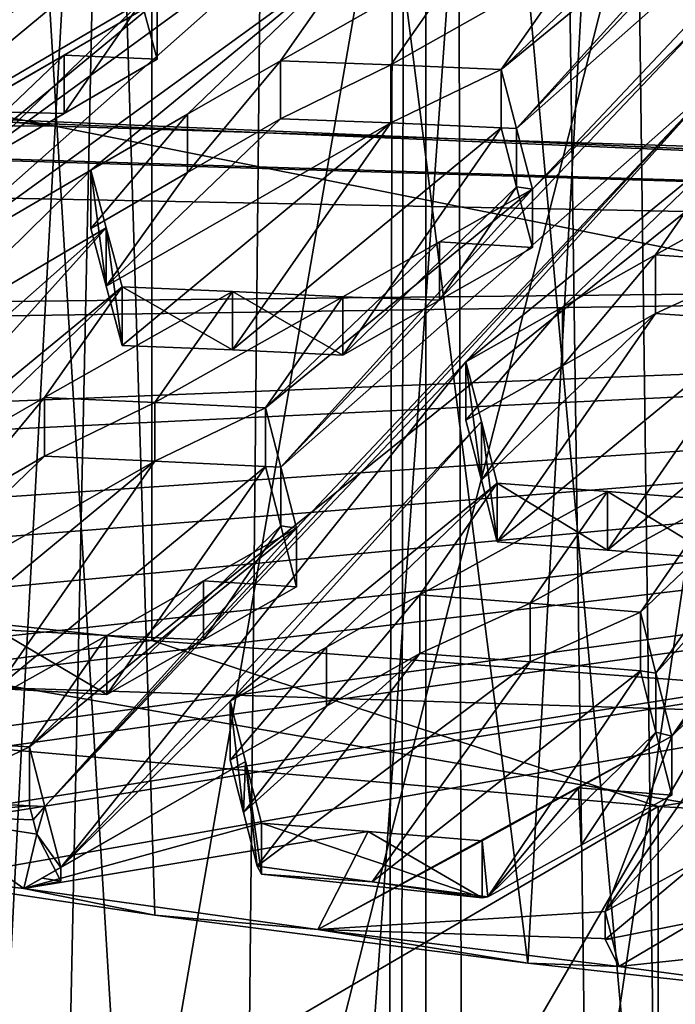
# Model space of a CAD drawing. Header units: metres. Extents: x -24 to 24, y -69 to 184.
# Tile 408 of 656: x -3.697 to -2.984, y 126.069 to 127.139. Entities that reach past the tile are written whole.
import ezdxf

# ---------------------------------------------------------------- set-up
doc = ezdxf.new("R2010")
doc.units = ezdxf.units.M
for name, color, linetype in [('1052', 7, 'CONTINUOUS'), ('1067', 7, 'CONTINUOUS'), ('1075', 7, 'CONTINUOUS'), ('1126', 7, 'CONTINUOUS'), ('1183', 7, 'CONTINUOUS'), ('1380', 7, 'CONTINUOUS'), ('1491', 7, 'CONTINUOUS'), ('1776', 7, 'CONTINUOUS'), ('1781', 7, 'CONTINUOUS'), ('1806', 7, 'CONTINUOUS'), ('1809', 7, 'CONTINUOUS'), ('2002', 7, 'CONTINUOUS'), ('2083', 7, 'CONTINUOUS'), ('2126', 7, 'CONTINUOUS'), ('2142', 7, 'CONTINUOUS'), ('2183', 7, 'CONTINUOUS'), ('2233', 7, 'CONTINUOUS'), ('2302', 7, 'CONTINUOUS'), ('2319', 7, 'CONTINUOUS'), ('2436', 7, 'CONTINUOUS'), ('2609', 7, 'CONTINUOUS'), ('2693', 7, 'CONTINUOUS'), ('2769', 7, 'CONTINUOUS'), ('2866', 7, 'CONTINUOUS'), ('2946', 7, 'CONTINUOUS'), ('2962', 7, 'CONTINUOUS'), ('3139', 7, 'CONTINUOUS'), ('3159', 7, 'CONTINUOUS'), ('3326', 7, 'CONTINUOUS'), ('3359', 7, 'CONTINUOUS'), ('3485', 7, 'CONTINUOUS'), ('3492', 7, 'CONTINUOUS'), ('3546', 7, 'CONTINUOUS'), ('3623', 7, 'CONTINUOUS'), ('367', 7, 'CONTINUOUS'), ('369', 7, 'CONTINUOUS'), ('373', 7, 'CONTINUOUS'), ('3797', 7, 'CONTINUOUS'), ('383', 7, 'CONTINUOUS'), ('3862', 7, 'CONTINUOUS'), ('3888', 7, 'CONTINUOUS'), ('3901', 7, 'CONTINUOUS'), ('3964', 2, 'CONTINUOUS'), ('417', 2, 'CONTINUOUS'), ('424', 3, 'CONTINUOUS'), ('434', 7, 'CONTINUOUS'), ('472', 7, 'CONTINUOUS'), ('475', 7, 'CONTINUOUS'), ('554', 2, 'CONTINUOUS'), ('563', 2, 'CONTINUOUS'), ('747', 7, 'CONTINUOUS'), ('793', 7, 'CONTINUOUS'), ('884', 7, 'CONTINUOUS')]:
    doc.layers.add(name, color=color, linetype=linetype)

msp = doc.modelspace()

# ---------------------------------------------------------------- linework, layer by layer
at = {"layer": '1052'}
for points in [[(-4.154873, 126.384659, 211.422886), (-3.003076, 126.284213, 211.048014), (-4.154883, 125.611919, 211.629944)], [(-4.154883, 125.611919, 211.629944), (-3.003076, 126.284213, 211.048014), (-3.00307, 125.511472, 211.255068)], [(-3.003076, 126.284213, 211.048014), (-1.815882, 126.216579, 210.7956), (-3.00307, 125.511472, 211.255068)], [(-3.00307, 125.511472, 211.255068), (-1.815882, 126.216579, 210.7956), (-1.815888, 125.443838, 211.002656)]]:
    msp.add_3dface(points, dxfattribs=at)
at = {"layer": '1067'}
for points in [[(-3.429998, 126.71713, 216.344533), (-3.413234, 126.652713, 216.229968), (-3.429998, 126.653397, 216.36161)], [(-3.429998, 126.653397, 216.36161), (-3.413234, 126.652713, 216.229968), (-3.413234, 126.588905, 216.247065)], [(-3.413234, 126.652713, 216.229968), (-3.396086, 126.58651, 216.112861), (-3.413234, 126.588905, 216.247065)], [(-3.413234, 126.588905, 216.247065), (-3.396086, 126.58651, 216.112861), (-3.396086, 126.522624, 216.129979)]]:
    msp.add_3dface(points, dxfattribs=at)
at = {"layer": '1075'}
for points in [[(-3.553437, 126.464507, 211.720882), (-4.154873, 126.384659, 211.422886), (-4.664205, 126.583963, 212.166698)], [(-3.003076, 126.284213, 211.048014), (-4.154873, 126.384659, 211.422886), (-3.553437, 126.464507, 211.720882)], [(-2.398108, 126.378002, 211.398042), (-3.003076, 126.284213, 211.048014), (-3.553437, 126.464507, 211.720882)], [(-1.815882, 126.216579, 210.7956), (-3.003076, 126.284213, 211.048014), (-2.398108, 126.378002, 211.398042)]]:
    msp.add_3dface(points, dxfattribs=at)
at = {"layer": '1126'}
for points in [[(-3.652484, 126.217729, 215.57084), (-3.672559, 126.206432, 215.55792), (-3.652484, 126.203058, 215.574771)], [(-3.672559, 126.206432, 215.55792), (-3.692759, 126.19506, 215.54492), (-3.652484, 126.203058, 215.574771)]]:
    msp.add_3dface(points, dxfattribs=at)
at = {"layer": '1183'}
for points in [[(-3.806456, 126.355705, 215.852026), (-3.686396, 126.349015, 215.802334), (-3.806456, 126.291459, 215.86924)], [(-3.806456, 126.291459, 215.86924), (-3.686396, 126.349015, 215.802334), (-3.686396, 126.284784, 215.819544)]]:
    msp.add_3dface(points, dxfattribs=at)
at = {"layer": '1380'}
for points in [[(-4.664138, 127.598177, 211.894908), (-3.553501, 127.478735, 211.449145), (-4.664205, 126.583963, 212.166698)], [(-3.553501, 127.478735, 211.449145), (-3.553437, 126.464507, 211.720882), (-4.664205, 126.583963, 212.166698)], [(-3.553501, 127.478735, 211.449145), (-2.398177, 127.392229, 211.126297), (-3.553437, 126.464507, 211.720882)], [(-2.398177, 127.392229, 211.126297), (-2.398108, 126.378002, 211.398042), (-3.553437, 126.464507, 211.720882)]]:
    msp.add_3dface(points, dxfattribs=at)
at = {"layer": '1491'}
for points in [[(-3.396086, 126.522624, 216.129979), (-3.396086, 126.58651, 216.112861), (-3.497343, 126.529298, 216.047753)], [(-3.497343, 126.529298, 216.047753), (-3.602206, 126.469938, 215.980356), (-3.497349, 126.465319, 216.064891)], [(-3.396086, 126.522624, 216.129979), (-3.497343, 126.529298, 216.047753), (-3.497349, 126.465319, 216.064891)], [(-3.497349, 126.465319, 216.064891), (-3.602206, 126.469938, 215.980356), (-3.602206, 126.405871, 215.997523)]]:
    msp.add_3dface(points, dxfattribs=at)
at = {"layer": '1776'}
for points in [[(-3.31828, 126.257078, 215.540245), (-3.434366, 126.266019, 215.58763), (-3.194335, 126.184758, 215.506472)], [(-3.194335, 126.184758, 215.506472), (-3.434366, 126.266019, 215.58763), (-3.434366, 126.210491, 215.602508)], [(-3.194335, 126.246781, 215.489853), (-3.31828, 126.257078, 215.540245), (-3.194335, 126.184758, 215.506472)]]:
    msp.add_3dface(points, dxfattribs=at)
at = {"layer": '1781'}
for points in [[(-3.602206, 126.405871, 215.997523), (-3.602206, 126.469938, 215.980356), (-3.722268, 126.476437, 216.0301)], [(-3.602206, 126.405871, 215.997523), (-3.722268, 126.476437, 216.0301), (-3.722268, 126.412354, 216.047271)]]:
    msp.add_3dface(points, dxfattribs=at)
at = {"layer": '1806'}
for points in [[(-3.262159, 126.514138, 215.951558), (-3.142176, 126.50512, 215.902523), (-3.262159, 126.450187, 215.968694)], [(-3.262159, 126.450187, 215.968694), (-3.142176, 126.50512, 215.902523), (-3.142176, 126.441178, 215.919656)], [(-3.142176, 126.50512, 215.902523), (-3.022128, 126.495327, 215.853667), (-3.142176, 126.441178, 215.919656)], [(-3.142176, 126.441178, 215.919656), (-3.022128, 126.495327, 215.853667), (-3.022128, 126.431392, 215.870798)]]:
    msp.add_3dface(points, dxfattribs=at)
at = {"layer": '1809'}
for points in [[(-3.602967, 126.849479, 216.757117), (-3.413631, 127.031187, 217.004148), (-3.293668, 127.026763, 216.95389)], [(-3.413631, 127.031187, 217.004148), (-3.602967, 126.849479, 216.757117), (-3.514521, 126.97295, 216.939606)], [(-3.585839, 126.785151, 216.639661), (-3.602967, 126.849479, 216.757117), (-3.293668, 127.026763, 216.95389)], [(-3.465875, 126.780144, 216.58956), (-3.585839, 126.785151, 216.639661), (-3.293668, 127.026763, 216.95389)], [(-3.1736, 127.021473, 216.90382), (-3.465875, 126.780144, 216.58956), (-3.293668, 127.026763, 216.95389)], [(-3.345808, 126.774325, 216.539631), (-3.465875, 126.780144, 216.58956), (-3.1736, 127.021473, 216.90382)], [(-3.15685, 126.957466, 216.789249), (-3.345808, 126.774325, 216.539631), (-3.1736, 127.021473, 216.90382)], [(-3.61975, 126.912131, 216.872309), (-3.514521, 126.97295, 216.939606), (-3.602967, 126.849479, 216.757117)], [(-3.240729, 126.834132, 216.60708), (-3.345808, 126.774325, 216.539631), (-3.15685, 126.957466, 216.789249)], [(-3.139688, 126.891532, 216.671966), (-3.240729, 126.834132, 216.60708), (-3.15685, 126.957466, 216.789249)]]:
    msp.add_3dface(points, dxfattribs=at)
at = {"layer": '2002'}
for points in [[(-3.005761, 126.883369, 216.493458), (-2.885784, 126.874766, 216.444314), (-3.005761, 126.819919, 216.510459)], [(-3.005761, 126.819919, 216.510459), (-2.885784, 126.874766, 216.444314), (-2.885784, 126.811327, 216.461313)]]:
    msp.add_3dface(points, dxfattribs=at)
at = {"layer": '2083'}
for points in [[(-3.106896, 126.826502, 216.428354), (-3.005761, 126.883369, 216.493458), (-3.106888, 126.762969, 216.445384)], [(-3.005761, 126.883369, 216.493458), (-3.005761, 126.819919, 216.510459), (-3.106888, 126.762969, 216.445384)], [(-3.21188, 126.703711, 216.377857), (-3.106896, 126.826502, 216.428354), (-3.106888, 126.762969, 216.445384)], [(-3.21188, 126.767341, 216.360807), (-3.106896, 126.826502, 216.428354), (-3.21188, 126.703711, 216.377857)]]:
    msp.add_3dface(points, dxfattribs=at)
at = {"layer": '2126'}
for points in [[(-3.060408, 126.170026, 215.329725), (-3.060408, 126.139584, 215.337882), (-3.053002, 126.140351, 215.279442)], [(-3.045513, 126.110303, 215.228602), (-3.053002, 126.140351, 215.279442), (-3.060408, 126.139584, 215.337882)]]:
    msp.add_3dface(points, dxfattribs=at)
at = {"layer": '2142'}
for points in [[(-3.314042, 126.202336, 215.572076), (-3.434366, 126.210491, 215.602508), (-3.43884, 126.219286, 215.635333)], [(-3.194335, 126.184758, 215.506472), (-3.434366, 126.210491, 215.602508), (-3.314042, 126.202336, 215.572076)], [(-3.187998, 126.186016, 215.511169), (-3.194335, 126.184758, 215.506472), (-3.314042, 126.202336, 215.572076)]]:
    msp.add_3dface(points, dxfattribs=at)
at = {"layer": '2183'}
for points in [[(-3.585839, 126.848756, 216.622619), (-3.465875, 126.780144, 216.58956), (-3.465875, 126.84373, 216.572522)], [(-3.585839, 126.785151, 216.639661), (-3.465875, 126.780144, 216.58956), (-3.585839, 126.848756, 216.622619)], [(-3.345808, 126.774325, 216.539631), (-3.345808, 126.837894, 216.522598), (-3.465875, 126.84373, 216.572522)], [(-3.465875, 126.780144, 216.58956), (-3.345808, 126.774325, 216.539631), (-3.465875, 126.84373, 216.572522)]]:
    msp.add_3dface(points, dxfattribs=at)
at = {"layer": '2233'}
for points in [[(-3.413631, 127.031187, 217.004148), (-3.413631, 127.09446, 216.987194), (-3.293668, 127.090016, 216.936942)], [(-3.293668, 127.026763, 216.95389), (-3.413631, 127.031187, 217.004148), (-3.293668, 127.090016, 216.936942)], [(-3.1736, 127.084708, 216.886876), (-3.293668, 127.026763, 216.95389), (-3.293668, 127.090016, 216.936942)], [(-3.1736, 127.021473, 216.90382), (-3.293668, 127.026763, 216.95389), (-3.1736, 127.084708, 216.886876)]]:
    msp.add_3dface(points, dxfattribs=at)
at = {"layer": '2302'}
for points in [[(-2.988216, 126.360422, 215.623143), (-3.089715, 126.304538, 215.557487), (-2.988216, 126.296324, 215.640318)], [(-3.194335, 126.246781, 215.489853), (-3.187998, 126.186016, 215.511169), (-3.089715, 126.304538, 215.557487)], [(-3.089715, 126.304538, 215.557487), (-3.187998, 126.186016, 215.511169), (-3.086647, 126.242047, 215.576668)], [(-2.988216, 126.296324, 215.640318), (-3.089715, 126.304538, 215.557487), (-3.086647, 126.242047, 215.576668)], [(-3.194335, 126.246781, 215.489853), (-3.194335, 126.184758, 215.506472), (-3.187998, 126.186016, 215.511169)]]:
    msp.add_3dface(points, dxfattribs=at)
at = {"layer": '2319'}
for points in [[(-3.701484, 127.220827, 217.452165), (-3.58147, 127.219931, 217.400941), (-3.993709, 126.978789, 217.138074)], [(-3.58147, 127.219931, 217.400941), (-3.873712, 126.977845, 217.086869), (-3.993709, 126.978789, 217.138074)], [(-3.873712, 126.977845, 217.086869), (-3.58147, 127.219931, 217.400941), (-3.564673, 127.158756, 217.285242)], [(-3.753678, 126.976109, 217.035861), (-3.873712, 126.977845, 217.086869), (-3.564673, 127.158756, 217.285242)], [(-3.648585, 127.037246, 217.102965), (-3.753678, 126.976109, 217.035861), (-3.564673, 127.158756, 217.285242)], [(-3.547559, 127.095958, 217.167487), (-3.648585, 127.037246, 217.102965), (-3.564673, 127.158756, 217.285242)]]:
    msp.add_3dface(points, dxfattribs=at)
at = {"layer": '2436'}
for points in [[(-3.1736, 127.021473, 216.90382), (-3.1736, 127.084708, 216.886876), (-3.156849, 127.020775, 216.772285)], [(-3.15685, 126.957466, 216.789249), (-3.1736, 127.021473, 216.90382), (-3.156849, 127.020775, 216.772285)], [(-3.139688, 126.954918, 216.654981), (-3.15685, 126.957466, 216.789249), (-3.156849, 127.020775, 216.772285)], [(-3.139688, 126.954918, 216.654981), (-3.139688, 126.891532, 216.671966), (-3.15685, 126.957466, 216.789249)]]:
    msp.add_3dface(points, dxfattribs=at)
at = {"layer": '2609'}
for points in [[(-3.692759, 126.19506, 215.54492), (-3.942315, 126.224806, 215.655935), (-3.80586, 126.273938, 215.839298)], [(-3.678462, 126.254128, 215.765366), (-3.692759, 126.19506, 215.54492), (-3.80586, 126.273938, 215.839298)], [(-3.652484, 126.203058, 215.574771), (-3.692759, 126.19506, 215.54492), (-3.678462, 126.254128, 215.765366)], [(-3.550036, 126.166232, 215.437335), (-3.942315, 126.224806, 215.655935), (-3.692759, 126.19506, 215.54492)], [(-3.550036, 126.166232, 215.437335), (-3.692759, 126.19506, 215.54492), (-3.373113, 126.150647, 215.379169)], [(-3.144561, 126.113864, 215.241891), (-3.550036, 126.166232, 215.437335), (-3.373113, 126.150647, 215.379169)], [(-3.045513, 126.110303, 215.228602), (-3.144561, 126.113864, 215.241891), (-3.373113, 126.150647, 215.379169)], [(-3.045513, 126.110303, 215.228602), (-3.060408, 126.139584, 215.337882), (-2.963382, 126.158853, 215.409795)], [(-3.045513, 126.110303, 215.228602), (-2.963382, 126.158853, 215.409795), (-2.780885, 126.138528, 215.333939)], [(-2.727698, 126.067937, 215.07049), (-3.045513, 126.110303, 215.228602), (-2.780885, 126.138528, 215.333939)], [(-2.727698, 126.067937, 215.07049), (-3.144561, 126.113864, 215.241891), (-3.045513, 126.110303, 215.228602)]]:
    msp.add_3dface(points, dxfattribs=at)
at = {"layer": '2693'}
for points in [[(-3.106888, 126.762969, 216.445384), (-3.005761, 126.819919, 216.510459), (-3.195134, 126.638629, 216.26361)], [(-3.005761, 126.819919, 216.510459), (-3.177968, 126.57162, 216.146579), (-3.195134, 126.638629, 216.26361)], [(-3.177968, 126.57162, 216.146579), (-3.005761, 126.819919, 216.510459), (-2.885784, 126.811327, 216.461313)], [(-3.057988, 126.562738, 216.097508), (-3.177968, 126.57162, 216.146579), (-2.885784, 126.811327, 216.461313)], [(-2.76573, 126.801875, 216.412363), (-3.057988, 126.562738, 216.097508), (-2.885784, 126.811327, 216.461313)], [(-2.937937, 126.553055, 216.048622), (-3.057988, 126.562738, 216.097508), (-2.76573, 126.801875, 216.412363)], [(-3.21188, 126.703711, 216.377857), (-3.106888, 126.762969, 216.445384), (-3.195134, 126.638629, 216.26361)]]:
    msp.add_3dface(points, dxfattribs=at)
at = {"layer": '2769'}
msp.add_3dface([(-3.547559, 127.095958, 217.167487), (-3.564673, 127.158756, 217.285242), (-3.547559, 127.159184, 217.150546)], dxfattribs=at)
at = {"layer": '2866'}
for points in [[(-3.21188, 126.767341, 216.360807), (-3.195134, 126.638629, 216.26361), (-3.195134, 126.702336, 216.246539)], [(-3.21188, 126.767341, 216.360807), (-3.21188, 126.703711, 216.377857), (-3.195134, 126.638629, 216.26361)], [(-3.177968, 126.57162, 216.146579), (-3.177968, 126.635406, 216.129488), (-3.195134, 126.702336, 216.246539)], [(-3.195134, 126.638629, 216.26361), (-3.177968, 126.57162, 216.146579), (-3.195134, 126.702336, 216.246539)]]:
    msp.add_3dface(points, dxfattribs=at)
at = {"layer": '2946'}
for points in [[(-3.468278, 126.398492, 215.818805), (-3.453706, 126.277494, 215.736633), (-3.451517, 126.333144, 215.70451)], [(-3.468278, 126.334361, 215.835989), (-3.453706, 126.277494, 215.736633), (-3.468278, 126.398492, 215.818805)], [(-3.453706, 126.277494, 215.736633), (-3.43884, 126.219286, 215.635333), (-3.451517, 126.333144, 215.70451)], [(-3.434366, 126.210491, 215.602508), (-3.434366, 126.266019, 215.58763), (-3.451517, 126.333144, 215.70451)], [(-3.43884, 126.219286, 215.635333), (-3.434366, 126.210491, 215.602508), (-3.451517, 126.333144, 215.70451)]]:
    msp.add_3dface(points, dxfattribs=at)
at = {"layer": '2962'}
for points in [[(-3.806456, 126.291459, 215.86924), (-3.686396, 126.284784, 215.819544), (-3.80586, 126.273938, 215.839298)], [(-3.80586, 126.273938, 215.839298), (-3.686396, 126.284784, 215.819544), (-3.682439, 126.269502, 215.79252)], [(-3.678462, 126.254128, 215.765366), (-3.80586, 126.273938, 215.839298), (-3.682439, 126.269502, 215.79252)]]:
    msp.add_3dface(points, dxfattribs=at)
at = {"layer": '3139'}
for points in [[(-3.61975, 126.975591, 216.855305), (-3.61975, 126.912131, 216.872309), (-3.602967, 126.849479, 216.757117)], [(-3.61975, 126.975591, 216.855305), (-3.602967, 126.849479, 216.757117), (-3.602967, 126.91301, 216.740093)], [(-3.585839, 126.785151, 216.639661), (-3.585839, 126.848756, 216.622619), (-3.602967, 126.91301, 216.740093)], [(-3.602967, 126.849479, 216.757117), (-3.585839, 126.785151, 216.639661), (-3.602967, 126.91301, 216.740093)]]:
    msp.add_3dface(points, dxfattribs=at)
at = {"layer": '3159'}
for points in [[(-3.156849, 127.020775, 216.772285), (-2.699084, 127.503753, 217.445157), (-2.682375, 127.439698, 217.330924)], [(-2.699084, 127.503753, 217.445157), (-3.156849, 127.020775, 216.772285), (-2.88329, 127.322815, 217.197239)], [(-3.139688, 126.954918, 216.654981), (-3.156849, 127.020775, 216.772285), (-2.682375, 127.439698, 217.330924)], [(-2.955482, 127.135811, 216.902911), (-3.139688, 126.954918, 216.654981), (-2.682375, 127.439698, 217.330924)], [(-2.88329, 127.322815, 217.197239), (-3.1736, 127.084708, 216.886876), (-2.98404, 127.265409, 217.132586)], [(-3.156849, 127.020775, 216.772285), (-3.1736, 127.084708, 216.886876), (-2.88329, 127.322815, 217.197239)], [(-3.837868, 126.920211, 216.840415), (-3.346576, 127.277996, 217.283185), (-3.821067, 126.858267, 216.724895)], [(-3.346576, 127.277996, 217.283185), (-3.837868, 126.920211, 216.840415), (-3.547559, 127.159184, 217.150546)], [(-3.346576, 127.277996, 217.283185), (-3.329441, 127.214405, 217.165478), (-3.821067, 126.858267, 216.724895)], [(-2.547612, 126.910682, 216.412937), (-2.988216, 126.360422, 215.623143), (-2.291214, 127.28095, 216.954559)], [(-2.988216, 126.360422, 215.623143), (-2.731818, 126.730668, 216.164771), (-2.291214, 127.28095, 216.954559)], [(-3.1736, 127.084708, 216.886876), (-3.08941, 127.205256, 217.064998), (-2.98404, 127.265409, 217.132586)], [(-3.329441, 127.214405, 217.165478), (-3.61975, 126.975591, 216.855305), (-3.821067, 126.858267, 216.724895)], [(-3.514509, 127.036321, 216.922636), (-3.61975, 126.975591, 216.855305), (-3.329441, 127.214405, 217.165478)], [(-3.413631, 127.09446, 216.987194), (-3.514509, 127.036321, 216.922636), (-3.329441, 127.214405, 217.165478)], [(-3.413631, 127.09446, 216.987194), (-3.329441, 127.214405, 217.165478), (-3.209481, 127.210278, 217.115143)], [(-3.413631, 127.09446, 216.987194), (-3.209481, 127.210278, 217.115143), (-3.293668, 127.090016, 216.936942)], [(-3.209481, 127.210278, 217.115143), (-3.08941, 127.205256, 217.064998), (-3.293668, 127.090016, 216.936942)], [(-3.08941, 127.205256, 217.064998), (-3.1736, 127.084708, 216.886876), (-3.293668, 127.090016, 216.936942)], [(-3.547559, 127.159184, 217.150546), (-3.837868, 126.920211, 216.840415), (-3.648603, 127.100554, 217.085987)], [(-3.413234, 126.652713, 216.229968), (-2.955482, 127.135811, 216.902911), (-2.938753, 127.071226, 216.788666)], [(-3.413234, 126.652713, 216.229968), (-3.139688, 126.954918, 216.654981), (-2.955482, 127.135811, 216.902911)], [(-3.837868, 126.920211, 216.840415), (-3.957905, 126.922344, 216.891318), (-3.648603, 127.100554, 217.085987)], [(-3.957905, 126.922344, 216.891318), (-3.753678, 127.039524, 217.018869), (-3.648603, 127.100554, 217.085987)], [(-3.21188, 126.767341, 216.360807), (-3.66962, 126.284204, 215.687779), (-2.938753, 127.071226, 216.788666)], [(-3.66962, 126.284204, 215.687779), (-3.396086, 126.58651, 216.112861), (-2.938753, 127.071226, 216.788666)], [(-3.396086, 126.58651, 216.112861), (-3.413234, 126.652713, 216.229968), (-2.938753, 127.071226, 216.788666)], [(-2.92157, 127.004547, 216.671412), (-3.21188, 126.767341, 216.360807), (-2.938753, 127.071226, 216.788666)], [(-3.106896, 126.826502, 216.428354), (-3.21188, 126.767341, 216.360807), (-2.92157, 127.004547, 216.671412)], [(-3.005761, 126.883369, 216.493458), (-3.106896, 126.826502, 216.428354), (-2.92157, 127.004547, 216.671412)], [(-3.005761, 126.883369, 216.493458), (-2.92157, 127.004547, 216.671412), (-2.801597, 126.996101, 216.622227)], [(-2.885784, 126.874766, 216.444314), (-3.005761, 126.883369, 216.493458), (-2.801597, 126.996101, 216.622227)], [(-3.61975, 126.975591, 216.855305), (-3.803956, 126.794782, 216.607352), (-3.821067, 126.858267, 216.724895)], [(-3.803956, 126.794782, 216.607352), (-3.61975, 126.975591, 216.855305), (-3.602967, 126.91301, 216.740093)], [(-3.139688, 126.954918, 216.654981), (-3.413234, 126.652713, 216.229968), (-3.429998, 126.71713, 216.344533)], [(-3.240721, 126.897612, 216.590076), (-3.139688, 126.954918, 216.654981), (-3.429998, 126.71713, 216.344533)], [(-3.803956, 126.794782, 216.607352), (-3.602967, 126.91301, 216.740093), (-4.07746, 126.493341, 216.181803)], [(-4.07746, 126.493341, 216.181803), (-3.602967, 126.91301, 216.740093), (-3.876148, 126.610164, 216.312386)], [(-3.602967, 126.91301, 216.740093), (-3.585839, 126.848756, 216.622619), (-3.876148, 126.610164, 216.312386)], [(-2.80401, 126.54037, 215.871327), (-2.988216, 126.360422, 215.623143), (-2.547612, 126.910682, 216.412937)], [(-3.345808, 126.837894, 216.522598), (-3.240721, 126.897612, 216.590076), (-3.429998, 126.71713, 216.344533)], [(-3.876148, 126.610164, 216.312386), (-3.585839, 126.848756, 216.622619), (-3.771136, 126.670482, 216.379644)], [(-3.771136, 126.670482, 216.379644), (-3.585839, 126.848756, 216.622619), (-3.670029, 126.72848, 216.444423)], [(-3.585839, 126.848756, 216.622619), (-3.465875, 126.84373, 216.572522), (-3.670029, 126.72848, 216.444423)], [(-3.670029, 126.72848, 216.444423), (-3.465875, 126.84373, 216.572522), (-3.550062, 126.723197, 216.394394)], [(-3.465875, 126.84373, 216.572522), (-3.345808, 126.837894, 216.522598), (-3.550062, 126.723197, 216.394394)], [(-3.345808, 126.837894, 216.522598), (-3.429998, 126.71713, 216.344533), (-3.550062, 126.723197, 216.394394)], [(-3.21188, 126.767341, 216.360807), (-3.652484, 126.217729, 215.57084), (-3.66962, 126.284204, 215.687779)], [(-3.652484, 126.217729, 215.57084), (-3.21188, 126.767341, 216.360807), (-3.195134, 126.702336, 216.246539)], [(-2.833143, 126.674786, 216.099253), (-2.731818, 126.730668, 216.164771), (-3.005394, 126.42887, 215.739881)], [(-2.731818, 126.730668, 216.164771), (-2.988216, 126.360422, 215.623143), (-3.005394, 126.42887, 215.739881)], [(-3.652484, 126.217729, 215.57084), (-3.195134, 126.702336, 216.246539), (-3.468278, 126.398492, 215.818805)], [(-3.195134, 126.702336, 216.246539), (-3.177968, 126.635406, 216.129488), (-3.468278, 126.398492, 215.818805)], [(-3.022128, 126.495327, 215.853667), (-2.833143, 126.674786, 216.099253), (-3.005394, 126.42887, 215.739881)], [(-3.022128, 126.495327, 215.853667), (-2.937937, 126.616824, 216.031536), (-2.833143, 126.674786, 216.099253)], [(-3.468278, 126.398492, 215.818805), (-3.177968, 126.635406, 216.129488), (-3.363501, 126.457339, 215.886271)], [(-3.177968, 126.635406, 216.129488), (-3.262159, 126.514138, 215.951558), (-3.363501, 126.457339, 215.886271)], [(-3.177968, 126.635406, 216.129488), (-3.057988, 126.626515, 216.080419), (-3.262159, 126.514138, 215.951558)], [(-3.057988, 126.626515, 216.080419), (-3.142176, 126.50512, 215.902523), (-3.262159, 126.514138, 215.951558)], [(-3.057988, 126.626515, 216.080419), (-2.937937, 126.616824, 216.031536), (-3.142176, 126.50512, 215.902523)], [(-2.937937, 126.616824, 216.031536), (-3.022128, 126.495327, 215.853667), (-3.142176, 126.50512, 215.902523)], [(-3.686396, 126.349015, 215.802334), (-3.396086, 126.58651, 216.112861), (-3.66962, 126.284204, 215.687779)], [(-3.396086, 126.58651, 216.112861), (-3.686396, 126.349015, 215.802334), (-3.497343, 126.529298, 216.047753)], [(-3.060408, 126.170026, 215.329725), (-2.80401, 126.54037, 215.871327), (-2.787154, 126.472837, 215.756876)], [(-2.80401, 126.54037, 215.871327), (-3.060408, 126.170026, 215.329725), (-2.988216, 126.360422, 215.623143)], [(-3.686396, 126.349015, 215.802334), (-3.602206, 126.469938, 215.980356), (-3.497343, 126.529298, 216.047753)], [(-3.602206, 126.469938, 215.980356), (-3.806456, 126.355705, 215.852026), (-3.722268, 126.476437, 216.0301)], [(-3.060408, 126.170026, 215.329725), (-2.787154, 126.472837, 215.756876), (-2.954703, 126.227863, 215.398199)], [(-3.686396, 126.349015, 215.802334), (-3.806456, 126.355705, 215.852026), (-3.602206, 126.469938, 215.980356)], [(-3.652484, 126.217729, 215.57084), (-3.468278, 126.398492, 215.818805), (-3.451517, 126.333144, 215.70451)], [(-3.089715, 126.304538, 215.557487), (-2.988216, 126.360422, 215.623143), (-3.373113, 126.150647, 215.379169)], [(-2.988216, 126.360422, 215.623143), (-3.060408, 126.170026, 215.329725), (-3.373113, 126.150647, 215.379169)], [(-3.434366, 126.266019, 215.58763), (-3.692759, 126.19506, 215.54492), (-3.451517, 126.333144, 215.70451)], [(-3.692759, 126.19506, 215.54492), (-3.672559, 126.206432, 215.55792), (-3.451517, 126.333144, 215.70451)], [(-3.652484, 126.217729, 215.57084), (-3.451517, 126.333144, 215.70451), (-3.672559, 126.206432, 215.55792)], [(-3.194335, 126.246781, 215.489853), (-3.089715, 126.304538, 215.557487), (-3.373113, 126.150647, 215.379169)], [(-3.692759, 126.19506, 215.54492), (-3.434366, 126.266019, 215.58763), (-3.31828, 126.257078, 215.540245)], [(-3.692759, 126.19506, 215.54492), (-3.31828, 126.257078, 215.540245), (-3.373113, 126.150647, 215.379169)], [(-3.31828, 126.257078, 215.540245), (-3.194335, 126.246781, 215.489853), (-3.373113, 126.150647, 215.379169)], [(-3.060408, 126.170026, 215.329725), (-3.053002, 126.140351, 215.279442), (-3.373113, 126.150647, 215.379169)], [(-3.053002, 126.140351, 215.279442), (-3.045513, 126.110303, 215.228602), (-3.373113, 126.150647, 215.379169)]]:
    msp.add_3dface(points, dxfattribs=at)
at = {"layer": '3326'}
for points in [[(-3.262159, 126.450187, 215.968694), (-3.453706, 126.277494, 215.736633), (-3.363494, 126.393304, 215.903435)], [(-3.262159, 126.450187, 215.968694), (-3.43884, 126.219286, 215.635333), (-3.453706, 126.277494, 215.736633)], [(-3.262159, 126.450187, 215.968694), (-3.142176, 126.441178, 215.919656), (-3.43884, 126.219286, 215.635333)], [(-3.142176, 126.441178, 215.919656), (-3.314042, 126.202336, 215.572076), (-3.43884, 126.219286, 215.635333)], [(-3.142176, 126.441178, 215.919656), (-3.022128, 126.431392, 215.870798), (-3.314042, 126.202336, 215.572076)], [(-3.022128, 126.431392, 215.870798), (-3.187998, 126.186016, 215.511169), (-3.314042, 126.202336, 215.572076)], [(-3.187998, 126.186016, 215.511169), (-3.022128, 126.431392, 215.870798), (-3.005394, 126.364855, 215.757034)], [(-3.453706, 126.277494, 215.736633), (-3.468278, 126.334361, 215.835989), (-3.363494, 126.393304, 215.903435)], [(-3.086647, 126.242047, 215.576668), (-3.187998, 126.186016, 215.511169), (-3.005394, 126.364855, 215.757034)], [(-2.988216, 126.296324, 215.640318), (-3.086647, 126.242047, 215.576668), (-3.005394, 126.364855, 215.757034)]]:
    msp.add_3dface(points, dxfattribs=at)
at = {"layer": '3359'}
for points in [[(-3.060408, 126.139584, 215.337882), (-3.060408, 126.170026, 215.329725), (-2.954703, 126.227863, 215.398199)], [(-2.963382, 126.158853, 215.409795), (-3.060408, 126.139584, 215.337882), (-2.954703, 126.227863, 215.398199)]]:
    msp.add_3dface(points, dxfattribs=at)
at = {"layer": '3485'}
for points in [[(-1.930974, 127.785197, 234.036427), (-3.192928, 127.713301, 233.76811), (-2.513306, 120.207105, 235.952691)], [(-3.192928, 127.713301, 233.76811), (-4.417493, 127.606514, 233.369574), (-3.734775, 120.121235, 235.632219)], [(-3.192928, 127.713301, 233.76811), (-3.734775, 120.121235, 235.632219), (-2.513306, 120.207105, 235.952691)]]:
    msp.add_3dface(points, dxfattribs=at)
at = {"layer": '3492'}
for points in [[(-3.686396, 126.284784, 215.819544), (-3.686396, 126.349015, 215.802334), (-3.66962, 126.284204, 215.687779)], [(-3.682439, 126.269502, 215.79252), (-3.686396, 126.284784, 215.819544), (-3.66962, 126.284204, 215.687779)], [(-3.678462, 126.254128, 215.765366), (-3.682439, 126.269502, 215.79252), (-3.66962, 126.284204, 215.687779)], [(-3.652484, 126.217729, 215.57084), (-3.678462, 126.254128, 215.765366), (-3.66962, 126.284204, 215.687779)], [(-3.652484, 126.217729, 215.57084), (-3.652484, 126.203058, 215.574771), (-3.678462, 126.254128, 215.765366)]]:
    msp.add_3dface(points, dxfattribs=at)
at = {"layer": '3546'}
for points in [[(-3.022128, 126.431392, 215.870798), (-3.022128, 126.495327, 215.853667), (-3.005394, 126.42887, 215.739881)], [(-3.022128, 126.431392, 215.870798), (-3.005394, 126.42887, 215.739881), (-3.005394, 126.364855, 215.757034)], [(-3.005394, 126.42887, 215.739881), (-2.988216, 126.360422, 215.623143), (-3.005394, 126.364855, 215.757034)], [(-2.988216, 126.360422, 215.623143), (-2.988216, 126.296324, 215.640318), (-3.005394, 126.364855, 215.757034)]]:
    msp.add_3dface(points, dxfattribs=at)
at = {"layer": '3623'}
for points in [[(-3.547559, 127.095958, 217.167487), (-3.547559, 127.159184, 217.150546), (-3.648603, 127.100554, 217.085987)], [(-3.753678, 127.039524, 217.018869), (-3.648585, 127.037246, 217.102965), (-3.648603, 127.100554, 217.085987)], [(-3.648585, 127.037246, 217.102965), (-3.547559, 127.095958, 217.167487), (-3.648603, 127.100554, 217.085987)], [(-3.753678, 127.039524, 217.018869), (-3.753678, 126.976109, 217.035861), (-3.648585, 127.037246, 217.102965)]]:
    msp.add_3dface(points, dxfattribs=at)
at = {"layer": '367'}
for points in [[(-5.396133, -68.3, -23.642002), (-3.255157, 145.2, -24.030532), (-3.445987, 52.476436, -24.00391)], [(-3.255157, 145.2, -24.030532), (-5.396133, -68.3, -23.642002), (-5.396133, 145.2, -23.642002)], [(-3.445987, 52.476436, -24.00391), (-3.255157, 145.2, -24.030532), (-3.382652, 52.923878, -24.012917)], [(-3.382652, 52.923878, -24.012917), (-3.255157, 145.2, -24.030532), (-3.257648, 53.355916, -24.030194)], [(-3.257648, 53.355916, -24.030194), (-3.255157, 145.2, -24.030532), (-3.074112, 53.763191, -24.054362)], [(-3.255157, 145.2, -24.030532), (-1.087972, 145.2, -24.225582), (-3.074112, 53.763191, -24.054362)], [(-3.074112, 53.763191, -24.054362), (-1.087972, 145.2, -24.225582), (-2.835465, 54.138789, -24.083659)]]:
    msp.add_3dface(points, dxfattribs=at)
at = {"layer": '369'}
for points in [[(-3.255157, 145.2, 24.030532), (-5.396133, 145.2, 23.642002), (-4.96888, 125.287837, 23.735474)], [(-2.998952, 125.286926, 24.063848), (-3.255157, 145.2, 24.030532), (-4.96888, 125.287837, 23.735474)], [(-1.087972, 145.2, 24.225582), (-3.255157, 145.2, 24.030532), (-2.998952, 125.286926, 24.063848)], [(-1.005745, 125.285363, 24.229135), (-1.087972, 145.2, 24.225582), (-2.998952, 125.286926, 24.063848)]]:
    msp.add_3dface(points, dxfattribs=at)
at = {"layer": '373'}
for points in [[(0, 146.423799, 240.142002), (-6.403596, 117.199254, 32.493216), (-6.468189, 146.382367, 240.147825)], [(-5.725305, 117.232454, 32.670329), (-6.403596, 117.199254, 32.493216), (0, 146.423799, 240.142002)], [(-5.042963, 117.261956, 32.827448), (-5.725305, 117.232454, 32.670329), (0, 146.423799, 240.142002)], [(-4.357656, 117.287707, 32.964383), (-5.042963, 117.261956, 32.827448), (0, 146.423799, 240.142002)], [(-3.670487, 117.309667, 33.080997), (-4.357656, 117.287707, 32.964383), (0, 146.423799, 240.142002)], [(-2.982479, 117.327814, 33.177225), (-3.670487, 117.309667, 33.080997), (0, 146.423799, 240.142002)]]:
    msp.add_3dface(points, dxfattribs=at)
at = {"layer": '3797'}
for points in [[(-3.670029, 126.664713, 216.461509), (-3.859357, 126.482943, 216.214434), (-3.771131, 126.606627, 216.396758)], [(-3.859357, 126.482943, 216.214434), (-3.670029, 126.664713, 216.461509), (-3.550062, 126.659449, 216.411475)], [(-3.842236, 126.418097, 216.097178), (-3.859357, 126.482943, 216.214434), (-3.550062, 126.659449, 216.411475)], [(-3.722268, 126.412354, 216.047271), (-3.842236, 126.418097, 216.097178), (-3.550062, 126.659449, 216.411475)], [(-3.429998, 126.653397, 216.36161), (-3.722268, 126.412354, 216.047271), (-3.550062, 126.659449, 216.411475)], [(-3.429998, 126.653397, 216.36161), (-3.602206, 126.405871, 215.997523), (-3.722268, 126.412354, 216.047271)], [(-3.429998, 126.653397, 216.36161), (-3.413234, 126.588905, 216.247065), (-3.602206, 126.405871, 215.997523)], [(-3.413234, 126.588905, 216.247065), (-3.497349, 126.465319, 216.064891), (-3.602206, 126.405871, 215.997523)], [(-3.413234, 126.588905, 216.247065), (-3.396086, 126.522624, 216.129979), (-3.497349, 126.465319, 216.064891)]]:
    msp.add_3dface(points, dxfattribs=at)
at = {"layer": '383'}
for points in [[(-3.619219, 127.716433, 241.135826), (-7.265873, 127.702389, 240.75718), (-3.658542, 127.023411, 240.484935)], [(-3.619219, 127.716433, 241.135826), (-3.658542, 127.023411, 240.484935), (0.003879, 126.907325, 240.505234)], [(0.003838, 127.601559, 241.155137), (-3.619219, 127.716433, 241.135826), (0.003879, 126.907325, 240.505234)], [(-7.265873, 127.702389, 240.75718), (-7.303696, 127.367279, 240.419319), (-3.658542, 127.023411, 240.484935)], [(-7.303696, 127.367279, 240.419319), (-7.338459, 127.052701, 240.061953), (-3.658542, 127.023411, 240.484935)], [(-7.338459, 127.052701, 240.061953), (-7.370038, 126.759774, 239.686352), (-3.69179, 126.412365, 239.756236)], [(-3.658542, 127.023411, 240.484935), (-7.338459, 127.052701, 240.061953), (-3.69179, 126.412365, 239.756236)], [(-3.658542, 127.023411, 240.484935), (-3.69179, 126.412365, 239.756236), (0.003915, 126.295114, 239.777544)], [(0.003879, 126.907325, 240.505234), (-3.658542, 127.023411, 240.484935), (0.003915, 126.295114, 239.777544)], [(-7.370038, 126.759774, 239.686352), (-7.39832, 126.489541, 239.293856), (-3.69179, 126.412365, 239.756236)], [(-3.69179, 126.412365, 239.756236), (-7.39832, 126.489541, 239.293856), (-3.718495, 125.89194, 238.960039)], [(-3.69179, 126.412365, 239.756236), (-3.718495, 125.89194, 238.960039), (0.003943, 125.773576, 238.98235)], [(0.003915, 126.295114, 239.777544), (-3.69179, 126.412365, 239.756236), (0.003943, 125.773576, 238.98235)]]:
    msp.add_3dface(points, dxfattribs=at)
at = {"layer": '3862'}
for points in [[(-3.670029, 126.72848, 216.444423), (-3.550062, 126.723197, 216.394394), (-3.670029, 126.664713, 216.461509)], [(-3.670029, 126.664713, 216.461509), (-3.550062, 126.723197, 216.394394), (-3.550062, 126.659449, 216.411475)], [(-3.550062, 126.723197, 216.394394), (-3.429998, 126.71713, 216.344533), (-3.550062, 126.659449, 216.411475)], [(-3.429998, 126.71713, 216.344533), (-3.429998, 126.653397, 216.36161), (-3.550062, 126.659449, 216.411475)]]:
    msp.add_3dface(points, dxfattribs=at)
at = {"layer": '3888'}
for points in [[(-3.363501, 126.457339, 215.886271), (-3.262159, 126.514138, 215.951558), (-3.363494, 126.393304, 215.903435)], [(-3.262159, 126.514138, 215.951558), (-3.262159, 126.450187, 215.968694), (-3.363494, 126.393304, 215.903435)], [(-3.468278, 126.334361, 215.835989), (-3.363501, 126.457339, 215.886271), (-3.363494, 126.393304, 215.903435)], [(-3.468278, 126.334361, 215.835989), (-3.468278, 126.398492, 215.818805), (-3.363501, 126.457339, 215.886271)]]:
    msp.add_3dface(points, dxfattribs=at)
at = {"layer": '3901'}
for points in [[(-3.771136, 126.670482, 216.379644), (-3.670029, 126.72848, 216.444423), (-3.771131, 126.606627, 216.396758)], [(-3.670029, 126.72848, 216.444423), (-3.670029, 126.664713, 216.461509), (-3.771131, 126.606627, 216.396758)]]:
    msp.add_3dface(points, dxfattribs=at)
at = {"layer": '3964'}
for points in [[(-3.671965, 127.277164, 210.696871), (-4.828665, 127.396446, 211.142036), (-4.677471, 125.438359, 211.595654)], [(-3.671965, 127.277164, 210.696871), (-4.677471, 125.438359, 211.595654), (-3.553695, 125.326711, 211.178976)], [(-2.472211, 127.190949, 210.37511), (-3.671965, 127.277164, 210.696871), (-3.553695, 125.326711, 211.178976)], [(-2.472211, 127.190949, 210.37511), (-3.553695, 125.326711, 211.178976), (-2.390984, 125.246076, 210.878044)]]:
    msp.add_3dface(points, dxfattribs=at)
at = {"layer": '417'}
for points in [[(-2.633448, 128.847515, 233.944166), (-3.746728, 124.473864, 234.804846), (-3.911424, 128.755679, 233.601428)], [(-2.516882, 124.494291, 235.136559), (-3.746728, 124.473864, 234.804846), (-2.633448, 128.847515, 233.944166)]]:
    msp.add_3dface(points, dxfattribs=at)
at = {"layer": '424'}
for points in [[(-3.679708, 130.338177, 214.393319), (-4.428965, 130.463094, 214.859518), (-3.942315, 126.224806, 215.655935)], [(-3.550036, 126.166232, 215.437335), (-3.679708, 130.338177, 214.393319), (-3.942315, 126.224806, 215.655935)], [(-3.144561, 126.113864, 215.241891), (-3.679708, 130.338177, 214.393319), (-3.550036, 126.166232, 215.437335)], [(-2.913987, 130.240991, 214.030618), (-3.679708, 130.338177, 214.393319), (-3.144561, 126.113864, 215.241891)], [(-2.727698, 126.067937, 215.07049), (-2.913987, 130.240991, 214.030618), (-3.144561, 126.113864, 215.241891)]]:
    msp.add_3dface(points, dxfattribs=at)
at = {"layer": '434'}
for points in [[(-3.305357, 142.081073, 235.75762), (-0.937373, 113.718993, 33.859857), (0, 142.110666, 235.869139)], [(-6.610481, 142.024182, 235.649947), (-3.901686, 113.657335, 33.551181), (-3.305357, 142.081073, 235.75762)], [(-3.901686, 113.657335, 33.551181), (-2.912464, 113.686399, 33.696871), (-3.305357, 142.081073, 235.75762)], [(-2.912464, 113.686399, 33.696871), (-1.912352, 113.707124, 33.800595), (-3.305357, 142.081073, 235.75762)], [(-1.912352, 113.707124, 33.800595), (-0.937373, 113.718993, 33.859857), (-3.305357, 142.081073, 235.75762)]]:
    msp.add_3dface(points, dxfattribs=at)
at = {"layer": '472'}
for points in [[(-11.180242, 126.753421, 207.526519), (-11.322727, 127.094211, 207.492959), (0, 126.872209, 207.81001)], [(-11.156494, 126.706874, 207.531216), (-11.180242, 126.753421, 207.526519), (0, 126.872209, 207.81001)], [(-10.993399, 126.433918, 207.559384), (-11.156494, 126.706874, 207.531216), (0, 126.872209, 207.81001)], [(-10.93214, 126.347193, 207.568581), (-10.993399, 126.433918, 207.559384), (0, 126.872209, 207.81001)], [(-10.76569, 126.142064, 207.590903), (-10.93214, 126.347193, 207.568581), (0, 126.872209, 207.81001)], [(-10.655524, 126.025701, 207.603979), (-10.76569, 126.142064, 207.590903), (0, 126.872209, 207.81001)], [(-10.501233, 125.88308, 207.620513), (-10.655524, 126.025701, 207.603979), (0, 126.872209, 207.81001)], [(-10.333244, 125.750058, 207.636566), (-10.501233, 125.88308, 207.620513), (0, 126.872209, 207.81001)], [(-10.204468, 125.661344, 207.647713), (-10.333244, 125.750058, 207.636566), (0, 126.872209, 207.81001)], [(-9.972911, 125.52658, 207.66559), (-10.204468, 125.661344, 207.647713), (0, 126.872209, 207.81001)], [(-9.880632, 125.480803, 207.672021), (-9.972911, 125.52658, 207.66559), (0, 126.872209, 207.81001)], [(-9.584043, 125.360832, 207.690313), (-9.880632, 125.480803, 207.672021), (0, 126.872209, 207.81001)], [(-9.535463, 125.344865, 207.692987), (-9.584043, 125.360832, 207.690313), (0, 126.872209, 207.81001)], [(-9.178046, 125.256328, 207.710128), (-9.535463, 125.344865, 207.692987), (0, 126.872209, 207.81001)], [(-6.137258, 124.806722, 207.829393), (-9.178046, 125.256328, 207.710128), (0, 126.872209, 207.81001)], [(-3.070976, 124.541771, 207.933173), (-6.137258, 124.806722, 207.829393), (0, 126.872209, 207.81001)], [(0, 125.65869, 207.916179), (-3.070976, 124.541771, 207.933173), (0, 126.872209, 207.81001)]]:
    msp.add_3dface(points, dxfattribs=at)
at = {"layer": '475'}
for points in [[(-11.440843, 127.359807, 207.484019), (0, 126.872209, 207.81001), (-11.43863, 127.352225, 207.48376)], [(0, 127.18221, 207.807006), (0, 126.872209, 207.81001), (-11.440843, 127.359807, 207.484019)], [(-11.43863, 127.352225, 207.48376), (0, 126.872209, 207.81001), (-11.39223, 127.226335, 207.483876)], [(-11.39223, 127.226335, 207.483876), (0, 126.872209, 207.81001), (-11.389928, 127.221182, 207.484058)], [(0, 126.872209, 207.81001), (-11.322727, 127.094211, 207.492959), (-11.389928, 127.221182, 207.484058)]]:
    msp.add_3dface(points, dxfattribs=at)
at = {"layer": '554'}
for points in [[(-4.088499, 117.5, -21.871138), (-2.053064, 117.5, -22.155077), (-4.088427, 145.7, -21.871151)], [(-4.088427, 145.7, -21.871151), (-2.053064, 117.5, -22.155077), (-2.052971, 145.7, -22.155085)]]:
    msp.add_3dface(points, dxfattribs=at)
at = {"layer": '563'}
for points in [[(-4.088499, 117.5, 21.871138), (-4.088427, 145.7, 21.871151), (-2.053064, 117.5, 22.155077)], [(-4.088427, 145.7, 21.871151), (-2.052971, 145.7, 22.155085), (-2.053064, 117.5, 22.155077)]]:
    msp.add_3dface(points, dxfattribs=at)
at = {"layer": '747'}
for points in [[(-3.139688, 126.954918, 216.654981), (-3.240721, 126.897612, 216.590076), (-3.139688, 126.891532, 216.671966)], [(-3.240721, 126.897612, 216.590076), (-3.345808, 126.837894, 216.522598), (-3.240729, 126.834132, 216.60708)], [(-3.139688, 126.891532, 216.671966), (-3.240721, 126.897612, 216.590076), (-3.240729, 126.834132, 216.60708)], [(-3.240729, 126.834132, 216.60708), (-3.345808, 126.837894, 216.522598), (-3.345808, 126.774325, 216.539631)]]:
    msp.add_3dface(points, dxfattribs=at)
at = {"layer": '793'}
for points in [[(-3.514509, 127.036321, 216.922636), (-3.413631, 127.09446, 216.987194), (-3.514521, 126.97295, 216.939606)], [(-3.514521, 126.97295, 216.939606), (-3.413631, 127.09446, 216.987194), (-3.413631, 127.031187, 217.004148)], [(-3.61975, 126.912131, 216.872309), (-3.514509, 127.036321, 216.922636), (-3.514521, 126.97295, 216.939606)], [(-3.61975, 126.975591, 216.855305), (-3.514509, 127.036321, 216.922636), (-3.61975, 126.912131, 216.872309)]]:
    msp.add_3dface(points, dxfattribs=at)
at = {"layer": '884'}
for points in [[(-3.057988, 126.626515, 216.080419), (-3.177968, 126.635406, 216.129488), (-3.057988, 126.562738, 216.097508)], [(-3.057988, 126.562738, 216.097508), (-3.177968, 126.635406, 216.129488), (-3.177968, 126.57162, 216.146579)], [(-2.937937, 126.553055, 216.048622), (-3.057988, 126.626515, 216.080419), (-3.057988, 126.562738, 216.097508)], [(-2.937937, 126.616824, 216.031536), (-3.057988, 126.626515, 216.080419), (-2.937937, 126.553055, 216.048622)]]:
    msp.add_3dface(points, dxfattribs=at)

doc.saveas('drawing.dxf')
